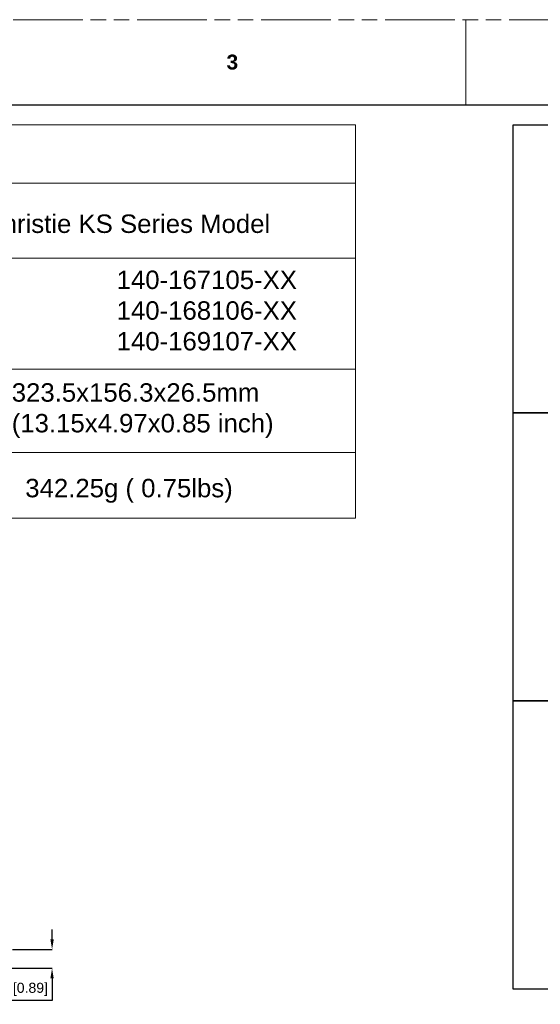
# Model space of a CAD drawing. Header units: millimetres. Extents: x 3925 to 5043, y -86 to 778.
# Tile 288 of 439: x 4630 to 4785, y 484 to 778. Entities that reach past the tile are written whole.
import ezdxf

# ---------------------------------------------------------------- set-up
doc = ezdxf.new("R2010")
doc.units = ezdxf.units.MM
doc.header["$LTSCALE"] = 46.255
doc.header["$PDMODE"] = 3
doc.header["$PDSIZE"] = 1
doc.linetypes.add('PHANTOM', pattern=[0.8, 0.45, -0.05, 0.1, -0.05, 0.1, -0.05])
doc.layers.get('0').update_dxf_attribs({"linetype": 'CONTINUOUS'})
doc.layers.get('Defpoints').update_dxf_attribs({"linetype": 'CONTINUOUS'})
doc.layers.add('dim', color=2, linetype='CONTINUOUS', lineweight=0)
doc.styles.add('SLDTEXTSTYLE0', font='arialbd.ttf', dxfattribs={"height": 5.5})
doc.styles.add('SLDTEXTSTYLE2', font='arial.ttf')
doc.dimstyles.new('SLDDIMSTYLE1', dxfattribs={"dimtxt": 5.650301, "dimasz": 4.572, "dimexe": 0, "dimexo": 0.0625, "dimgap": 1.412575, "dimtad": 0, "dimtih": 1, "dimtoh": 1, "dimlfac": 3.5, "dimrnd": 1e-09, "dimzin": 4, "dimdsep": 46, "dimtxsty": 'SLDTEXTSTYLE0', "dimsah": 1, "dimcen": 0.09, "dimadec": 0, "dimazin": 1, "dimtol": 1, "dimtp": 0.8, "dimtm": 0.8, "dimtfac": 1, "dimtdec": 1, "dimtofl": 0, "dimtmove": 0, "dimatfit": 3, "dimfxl": 1, "dimfrac": 2, "dimtolj": 1, "dimarcsym": 0})

# ---------------------------------------------------------------- blocks, each defined once
blk = doc.blocks.new('*D50')
at = {"color": 0, "linetype": 'Continuous', "lineweight": -2}
for p, q in [((4639.63, 502.89), (4639.63, 505.89)), ((4627.78, 499.89), (4639.63, 499.89)), ((4627.41, 494.27), (4639.63, 494.27)), ((4639.63, 491.27), (4639.63, 484.66)), ((4639.63, 484.66), (4616.47, 484.66))]:
    blk.add_line(p, q, dxfattribs=at)
at = {"color": 0, "linetype": 'Continuous'}
for points in [[(4639.13, 502.89), (4640.13, 502.89), (4639.63, 499.89)], [(4639.13, 491.27), (4640.13, 491.27), (4639.63, 494.27)]]:
    blk.add_solid(points, dxfattribs=at)
at = {"layer": 'Defpoints', "color": 0, "linetype": 'Continuous'}
for p in [(4627.72, 499.89), (4627.34, 494.27), (4639.63, 494.27)]:
    blk.add_point(p, dxfattribs=at)
at = {"color": 0, "linetype": 'Continuous', "lineweight": 0, "insert": (4627.34, 488), "char_height": 3, "attachment_point": 5, "style": 'SLDTEXTSTYLE2'}
blk.add_mtext('\\A1;22.50 [0.89]', dxfattribs=at)

msp = doc.modelspace()

# ---------------------------------------------------------------- linework, layer by layer
at = {"color": 7, "linetype": 'PHANTOM', "lineweight": 0}
msp.add_line((3924.9114, 777.5606), (5042.5114, 777.5606), dxfattribs=at)
at = {"color": 7, "linetype": 'Continuous', "lineweight": 0}
msp.add_line((4763.1114, 777.5606), (4763.1114, 752.1606), dxfattribs=at)
at = {"color": 7, "linetype": 'Continuous', "lineweight": 30}
msp.add_line((3937.6114, 752.1606), (5029.8114, 752.1606), dxfattribs=at)
for points in [[(4777.2128, 746.2015), (4995.7083, 746.2015), (4995.7083, 660.161), (4777.2128, 660.161)], [(4777.2128, 660.161), (4995.7083, 660.161), (4995.7083, 574.1205), (4777.2128, 574.1205)], [(4777.2128, 574.1205), (4995.7083, 574.1205), (4995.7083, 488.08), (4777.2128, 488.08)]]:
    msp.add_lwpolyline(points, close=True)
at = {"layer": 'dim', "color": 7, "linetype": 'Continuous', "lineweight": 0}
for p, q in [((4492.1979, 746.2015), (4730.1979, 746.2015)), ((4730.1979, 746.2015), (4730.1979, 628.7353)), ((4492.1979, 728.7015), (4730.1979, 728.7015)), ((4492.1979, 706.3427), (4730.1979, 706.3427)), ((4492.1979, 673.2177), (4730.1979, 673.2177)), ((4492.1979, 648.3513), (4730.1979, 648.3513)), ((4492.1979, 628.7353), (4730.1979, 628.7353))]:
    msp.add_line(p, q, dxfattribs=at)

# ---------------------------------------------------------------- texts
at = {"color": 7, "linetype": 'Continuous', "lineweight": 0, "attachment_point": 1}
for s, insert, char_height, style in [('3', (4691.7057, 767.1333), 4.445, 'SLDTEXTSTYLE0'), ('140-167105-XX\\P140-168106-XX\\P140-169107-XX', (4658.897, 702.6314), 5.5, 'SLDTEXTSTYLE2')]:
    msp.add_mtext(s, dxfattribs=dict(at, insert=insert, char_height=char_height, style=style))
at = {"color": 1, "linetype": 'Continuous', "lineweight": 0, "insert": (4619.3393, 719.3754), "char_height": 5.5, "attachment_point": 1, "style": 'SLDTEXTSTYLE2'}
msp.add_mtext('{\\C7;Christie KS Series Model}', dxfattribs=at)
at = {"color": 0, "linetype": 'Continuous', "lineweight": 0, "char_height": 5.5, "attachment_point": 1, "style": 'SLDTEXTSTYLE2'}
for s, insert in [('323.5x156.3x26.5mm\\P(13.15x4.97x0.85 inch)', (4627.5956, 668.988)), ('342.25g ( 0.75lbs)', (4631.6285, 640.4344))]:
    msp.add_mtext(s, dxfattribs=dict(at, insert=insert))

# ---------------------------------------------------------------- dimensions: what is measured, and where the dimension line sits
at = {"color": 2, "linetype": 'Continuous', "lineweight": 0}
dim = msp.add_linear_dim(base=(4639.628, 494.2674), p1=(4627.7191, 499.8924), p2=(4627.3441, 494.2674), angle=90, dimstyle='SLDDIMSTYLE1', override={"dimtxt": 3, "dimasz": 3, "dimtad": 1, "dimtih": 0, "dimlfac": 4, "dimtxsty": 'SLDTEXTSTYLE2', "dimtol": 0, "dimtp": 0.6, "dimtm": 0.6}, dxfattribs=at)
dim.commit()
dim.dimension.update_dxf_attribs({"geometry": '*D50', "text_midpoint": (4627.3441, 484.6603), "dimtype": 160})

doc.saveas('drawing.dxf')
